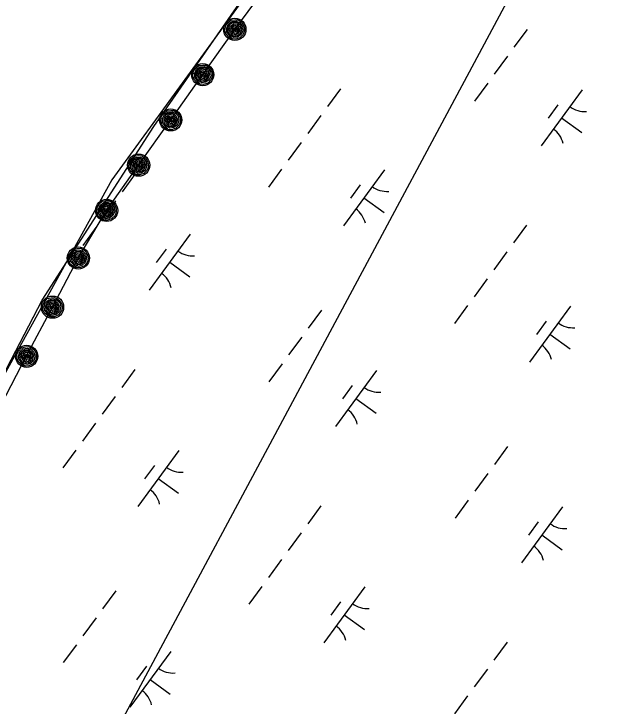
# Model space of a CAD drawing. Extents: x 3905714 to 3926767, y 183354 to 205755.
# Drawn here: x 3920489.6 to 3920926.8, y 196530.8 to 197030 of the extents above; entities that cross this region are included whole.
import ezdxf

# ---------------------------------------------------------------- set-up
doc = ezdxf.new("R2010")
doc.units = 0
for name, color, linetype in [('V-RIVR-EDGE', 7, 'Continuous'), ('V-RRAP-FSHR', 7, 'Continuous'), ('V-TOPO-SHOR', 7, 'Continuous'), ('V-UTIL-LINE', 7, 'Continuous'), ('V-WETL-SWMP', 7, 'Continuous')]:
    doc.layers.add(name, color=color, linetype=linetype)

msp = doc.modelspace()

# ---------------------------------------------------------------- linework, layer by layer
at = {"layer": 'V-RIVR-EDGE'}
msp.add_lwpolyline([(3921996.37, 198807.84), (3921873.11, 198661.97), (3921765.26, 198531.81), (3921689.02, 198401.65), (3921635.1, 198342.15), (3921596.05, 198267.77), (3921538.41, 198187.82), (3921512.38, 198139.47), (3921504.94, 198109.72), (3921462.17, 198065.09), (3921441.72, 198029.76), (3921413.83, 197977.7), (3921358.04, 197938.65), (3921205.57, 197715.52), (3921066.11, 197527.72), (3921054.96, 197492.39), (3920882.03, 197293.43), (3920865.29, 197263.67), (3920763.02, 197189.3), (3920560.34, 196910.38), (3920445.06, 196702.12), (3920407.87, 196622.17), (3920313.04, 196467.83)], dxfattribs=at)
at = {"layer": 'V-RRAP-FSHR'}
for points in [[(3920379.33, 196575.44), (3920401.9, 196608.46), (3920424.47, 196641.49), (3920443.16, 196676.84), (3920461.75, 196712.26), (3920480.35, 196747.67), (3920498.94, 196783.92), (3920517.53, 196818.51), (3920536.11, 196853.93), (3920556.5, 196888.24), (3920579.62, 196920.89), (3920602.74, 196953.53), (3920625.86, 196986.17), (3920648.98, 197018.81), (3920672.97, 197051.45)], [(3920646.75, 197011.84), (3920644.99, 197012.94), (3920642.7, 197015.28), (3920641.84, 197017.72), (3920642.14, 197020.91), (3920643.56, 197023.28), (3920646.09, 197025.43), (3920648.98, 197025.67), (3920651.26, 197025.64), (3920653.66, 197024.12), (3920655.23, 197022.14), (3920655.93, 197019.89), (3920655.97, 197017.67), (3920655.09, 197015.21), (3920652.61, 197012.78), (3920649.6, 197011.76), (3920647.2, 197011.92), (3920644.88, 197014.56), (3920643.14, 197016.97), (3920643.15, 197019.77), (3920644.43, 197022.73), (3920647.01, 197024.45), (3920650.02, 197024.65), (3920652.61, 197023.61), (3920654.52, 197021.18), (3920654.93, 197018.23), (3920653.59, 197015.06), (3920651.01, 197013.3), (3920648.26, 197012.85), (3920645.46, 197014.72), (3920644.24, 197017.2), (3920644.17, 197020.05), (3920645.55, 197022.44), (3920647.87, 197023.7), (3920650.63, 197023.65), (3920653.03, 197021.62), (3920653.92, 197018.92), (3920652.47, 197015.31), (3920650.01, 197013.9), (3920648.1, 197014), (3920645.95, 197016.17), (3920644.96, 197018.88), (3920645.74, 197021.19), (3920648.26, 197022.88), (3920650.6, 197022.49), (3920652.78, 197020.3), (3920652.68, 197017.89), (3920651.4, 197015.82), (3920649.53, 197014.75), (3920647.56, 197015.36), (3920646.55, 197017.07), (3920645.98, 197019.3), (3920647.08, 197021.07), (3920648.88, 197021.84), (3920650.94, 197021.1), (3920651.82, 197019.4), (3920651.61, 197017.64), (3920650.08, 197016.04), (3920648.76, 197015.94), (3920647.48, 197017.48), (3920647.1, 197019.37), (3920647.91, 197020.56), (3920649.47, 197020.63), (3920650.94, 197019.48), (3920650.7, 197017.86), (3920649.66, 197017.02), (3920648.26, 197017.87), (3920648.13, 197019.5), (3920649.29, 197019.72), (3920649.89, 197018.76), (3920649.59, 197017.97), (3920648.94, 197018.78)], [(3920623.63, 196979.2), (3920621.87, 196980.3), (3920619.58, 196982.64), (3920618.72, 196985.07), (3920619.02, 196988.27), (3920620.44, 196990.64), (3920622.97, 196992.79), (3920625.86, 196993.03), (3920628.14, 196993), (3920630.54, 196991.48), (3920632.11, 196989.5), (3920632.81, 196987.25), (3920632.85, 196985.03), (3920631.97, 196982.57), (3920629.49, 196980.13), (3920626.48, 196979.11), (3920624.08, 196979.27), (3920621.76, 196981.92), (3920620.02, 196984.33), (3920620.03, 196987.12), (3920621.31, 196990.09), (3920623.89, 196991.81), (3920626.9, 196992.01), (3920629.49, 196990.96), (3920631.4, 196988.54), (3920631.81, 196985.59), (3920630.47, 196982.42), (3920627.89, 196980.66), (3920625.14, 196980.21), (3920622.34, 196982.08), (3920621.12, 196984.56), (3920621.05, 196987.4), (3920622.43, 196989.8), (3920624.75, 196991.06), (3920627.51, 196991), (3920629.91, 196988.98), (3920630.79, 196986.27), (3920629.35, 196982.67), (3920626.89, 196981.26), (3920624.98, 196981.36), (3920622.83, 196983.53), (3920621.84, 196986.24), (3920622.62, 196988.55), (3920625.14, 196990.24), (3920627.48, 196989.84), (3920629.66, 196987.65), (3920629.56, 196985.25), (3920628.28, 196983.18), (3920626.41, 196982.11), (3920624.44, 196982.71), (3920623.43, 196984.43), (3920622.86, 196986.66), (3920623.96, 196988.43), (3920625.76, 196989.19), (3920627.82, 196988.45), (3920628.7, 196986.76), (3920628.5, 196985), (3920626.96, 196983.4), (3920625.64, 196983.3), (3920624.37, 196984.84), (3920623.98, 196986.73), (3920624.79, 196987.91), (3920626.35, 196987.99), (3920627.82, 196986.84), (3920627.58, 196985.22), (3920626.54, 196984.37), (3920625.14, 196985.23), (3920625.01, 196986.86), (3920626.17, 196987.08), (3920626.77, 196986.11), (3920626.47, 196985.33), (3920625.82, 196986.14)], [(3920600.51, 196946.55), (3920598.75, 196947.66), (3920596.46, 196950), (3920595.6, 196952.43), (3920595.9, 196955.63), (3920597.32, 196957.99), (3920599.85, 196960.15), (3920602.75, 196960.39), (3920605.02, 196960.36), (3920607.42, 196958.84), (3920608.99, 196956.86), (3920609.69, 196954.61), (3920609.74, 196952.39), (3920608.85, 196949.93), (3920606.37, 196947.49), (3920603.36, 196946.47), (3920600.96, 196946.63), (3920598.64, 196949.28), (3920596.91, 196951.69), (3920596.91, 196954.48), (3920598.19, 196957.45), (3920600.77, 196959.17), (3920603.78, 196959.37), (3920606.37, 196958.32), (3920608.28, 196955.9), (3920608.7, 196952.95), (3920607.35, 196949.78), (3920604.77, 196948.02), (3920602.02, 196947.57), (3920599.22, 196949.44), (3920598, 196951.92), (3920597.93, 196954.76), (3920599.31, 196957.16), (3920601.63, 196958.42), (3920604.39, 196958.36), (3920606.79, 196956.34), (3920607.68, 196953.63), (3920606.23, 196950.03), (3920603.77, 196948.62), (3920601.86, 196948.72), (3920599.71, 196950.89), (3920598.72, 196953.59), (3920599.5, 196955.91), (3920602.02, 196957.6), (3920604.36, 196957.2), (3920606.54, 196955.01), (3920606.45, 196952.61), (3920605.16, 196950.54), (3920603.29, 196949.46), (3920601.32, 196950.07), (3920600.31, 196951.79), (3920599.74, 196954.02), (3920600.85, 196955.78), (3920602.65, 196956.55), (3920604.7, 196955.81), (3920605.58, 196954.11), (3920605.38, 196952.36), (3920603.85, 196950.75), (3920602.52, 196950.65), (3920601.25, 196952.2), (3920600.86, 196954.08), (3920601.67, 196955.27), (3920603.23, 196955.35), (3920604.71, 196954.2), (3920604.46, 196952.58), (3920603.43, 196951.73), (3920602.02, 196952.58), (3920601.89, 196954.22), (3920603.05, 196954.44), (3920603.65, 196953.47), (3920603.35, 196952.68), (3920602.7, 196953.5)], [(3920577.39, 196913.91), (3920575.63, 196915.02), (3920573.34, 196917.36), (3920572.48, 196919.79), (3920572.78, 196922.99), (3920574.2, 196925.35), (3920576.73, 196927.5), (3920579.62, 196927.75), (3920581.9, 196927.71), (3920584.3, 196926.19), (3920585.87, 196924.22), (3920586.57, 196921.96), (3920586.62, 196919.75), (3920585.73, 196917.29), (3920583.25, 196914.85), (3920580.24, 196913.83), (3920577.84, 196913.99), (3920575.52, 196916.64), (3920573.79, 196919.05), (3920573.79, 196921.84), (3920575.07, 196924.81), (3920577.65, 196926.53), (3920580.66, 196926.73), (3920583.25, 196925.68), (3920585.16, 196923.26), (3920585.58, 196920.3), (3920584.23, 196917.14), (3920581.65, 196915.37), (3920578.9, 196914.93), (3920576.1, 196916.8), (3920574.88, 196919.28), (3920574.81, 196922.12), (3920576.19, 196924.52), (3920578.52, 196925.77), (3920581.27, 196925.72), (3920583.68, 196923.7), (3920584.56, 196920.99), (3920583.12, 196917.39), (3920580.65, 196915.98), (3920578.74, 196916.07), (3920576.59, 196918.24), (3920575.6, 196920.95), (3920576.38, 196923.27), (3920578.91, 196924.96), (3920581.24, 196924.56), (3920583.42, 196922.37), (3920583.33, 196919.96), (3920582.04, 196917.9), (3920580.17, 196916.82), (3920578.2, 196917.43), (3920577.19, 196919.15), (3920576.62, 196921.38), (3920577.73, 196923.14), (3920579.52, 196923.91), (3920581.58, 196923.17), (3920582.46, 196921.47), (3920582.26, 196919.72), (3920580.73, 196918.11), (3920579.4, 196918.01), (3920578.13, 196919.56), (3920577.74, 196921.44), (3920578.55, 196922.63), (3920580.11, 196922.71), (3920581.59, 196921.55), (3920581.34, 196919.94), (3920580.31, 196919.09), (3920578.9, 196919.94), (3920578.77, 196921.58), (3920579.93, 196921.8), (3920580.53, 196920.83), (3920580.23, 196920.04), (3920579.58, 196920.86)], [(3920554.27, 196881.27), (3920552.51, 196882.38), (3920550.22, 196884.71), (3920549.37, 196887.15), (3920549.66, 196890.35), (3920551.08, 196892.71), (3920553.61, 196894.86), (3920556.51, 196895.11), (3920558.78, 196895.07), (3920561.18, 196893.55), (3920562.75, 196891.58), (3920563.45, 196889.32), (3920563.5, 196887.11), (3920562.62, 196884.65), (3920560.14, 196882.21), (3920557.12, 196881.19), (3920554.72, 196881.35), (3920552.4, 196883.99), (3920550.67, 196886.4), (3920550.67, 196889.2), (3920551.95, 196892.17), (3920554.53, 196893.89), (3920557.54, 196894.08), (3920560.13, 196893.04), (3920562.04, 196890.61), (3920562.46, 196887.66), (3920561.11, 196884.49), (3920558.54, 196882.73), (3920555.78, 196882.28), (3920552.98, 196884.16), (3920551.76, 196886.63), (3920551.7, 196889.48), (3920553.07, 196891.87), (3920555.4, 196893.13), (3920558.15, 196893.08), (3920560.56, 196891.05), (3920561.44, 196888.35), (3920560, 196884.74), (3920557.53, 196883.34), (3920555.62, 196883.43), (3920553.47, 196885.6), (3920552.48, 196888.31), (3920553.26, 196890.63), (3920555.79, 196892.32), (3920558.12, 196891.92), (3920560.3, 196889.73), (3920560.21, 196887.32), (3920558.92, 196885.25), (3920557.05, 196884.18), (3920555.08, 196884.79), (3920554.07, 196886.5), (3920553.5, 196888.74), (3920554.61, 196890.5), (3920556.41, 196891.27), (3920558.46, 196890.53), (3920559.34, 196888.83), (3920559.14, 196887.08), (3920557.61, 196885.47), (3920556.28, 196885.37), (3920555.01, 196886.92), (3920554.62, 196888.8), (3920555.43, 196889.99), (3920556.99, 196890.07), (3920558.47, 196888.91), (3920558.22, 196887.3), (3920557.19, 196886.45), (3920555.78, 196887.3), (3920555.65, 196888.93), (3920556.81, 196889.15), (3920557.42, 196888.19), (3920557.11, 196887.4), (3920556.47, 196888.21)], [(3920534.83, 196846.72), (3920532.94, 196847.58), (3920530.36, 196849.59), (3920529.19, 196851.89), (3920529.05, 196855.1), (3920530.15, 196857.63), (3920532.37, 196860.1), (3920535.21, 196860.73), (3920537.47, 196861), (3920540.05, 196859.81), (3920541.87, 196858.06), (3920542.86, 196855.92), (3920543.2, 196853.73), (3920542.65, 196851.17), (3920540.52, 196848.43), (3920537.66, 196847.02), (3920535.27, 196846.85), (3920532.62, 196849.17), (3920530.58, 196851.33), (3920530.21, 196854.1), (3920531.08, 196857.21), (3920533.42, 196859.26), (3920536.37, 196859.85), (3920539.08, 196859.16), (3920541.29, 196857.01), (3920542.1, 196854.14), (3920541.18, 196850.82), (3920538.86, 196848.73), (3920536.19, 196847.92), (3920533.17, 196849.41), (3920531.63, 196851.7), (3920531.19, 196854.51), (3920532.23, 196857.07), (3920534.37, 196858.62), (3920537.11, 196858.94), (3920539.76, 196857.25), (3920541, 196854.68), (3920540.04, 196850.92), (3920537.79, 196849.2), (3920535.88, 196849.04), (3920533.46, 196850.91), (3920532.12, 196853.46), (3920532.59, 196855.86), (3920534.87, 196857.87), (3920537.23, 196857.78), (3920539.68, 196855.9), (3920539.91, 196853.5), (3920538.91, 196851.28), (3920537.2, 196849.97), (3920535.16, 196850.31), (3920533.94, 196851.88), (3920533.08, 196854.02), (3920533.94, 196855.91), (3920535.62, 196856.91), (3920537.76, 196856.45), (3920538.85, 196854.88), (3920538.88, 196853.12), (3920537.58, 196851.32), (3920536.28, 196851.05), (3920534.81, 196852.41), (3920534.18, 196854.23), (3920534.82, 196855.51), (3920536.36, 196855.8), (3920537.98, 196854.85), (3920537.94, 196853.21), (3920537.03, 196852.24), (3920535.53, 196852.9), (3920535.18, 196854.5), (3920536.3, 196854.87), (3920537.03, 196853.99), (3920536.83, 196853.17), (3920536.08, 196853.89)], [(3920516.24, 196811.3), (3920514.35, 196812.16), (3920511.77, 196814.18), (3920510.6, 196816.48), (3920510.46, 196819.69), (3920511.56, 196822.22), (3920513.78, 196824.69), (3920516.62, 196825.31), (3920518.88, 196825.58), (3920521.46, 196824.39), (3920523.28, 196822.64), (3920524.27, 196820.5), (3920524.61, 196818.31), (3920524.06, 196815.75), (3920521.93, 196813.01), (3920519.07, 196811.6), (3920516.68, 196811.44), (3920514.02, 196813.75), (3920511.99, 196815.91), (3920511.62, 196818.68), (3920512.5, 196821.79), (3920514.83, 196823.84), (3920517.78, 196824.44), (3920520.49, 196823.74), (3920522.7, 196821.59), (3920523.51, 196818.72), (3920522.59, 196815.4), (3920520.27, 196813.32), (3920517.6, 196812.51), (3920514.58, 196813.99), (3920513.04, 196816.29), (3920512.6, 196819.09), (3920513.64, 196821.65), (3920515.78, 196823.21), (3920518.52, 196823.52), (3920521.17, 196821.83), (3920522.4, 196819.27), (3920521.45, 196815.5), (3920519.2, 196813.78), (3920517.29, 196813.62), (3920514.87, 196815.49), (3920513.53, 196818.04), (3920514, 196820.44), (3920516.28, 196822.45), (3920518.64, 196822.36), (3920521.09, 196820.48), (3920521.32, 196818.08), (3920520.32, 196815.87), (3920518.61, 196814.55), (3920516.57, 196814.89), (3920515.35, 196816.46), (3920514.49, 196818.6), (3920515.35, 196820.49), (3920517.03, 196821.49), (3920519.17, 196821.03), (3920520.26, 196819.47), (3920520.29, 196817.7), (3920518.99, 196815.91), (3920517.69, 196815.63), (3920516.22, 196816.99), (3920515.59, 196818.81), (3920516.23, 196820.1), (3920517.77, 196820.38), (3920519.39, 196819.43), (3920519.35, 196817.8), (3920518.44, 196816.82), (3920516.94, 196817.48), (3920516.59, 196819.08), (3920517.71, 196819.45), (3920518.44, 196818.57), (3920518.24, 196817.75), (3920517.49, 196818.47)], [(3920497.65, 196775.88), (3920495.76, 196776.74), (3920493.18, 196778.76), (3920492.01, 196781.06), (3920491.87, 196784.27), (3920492.97, 196786.8), (3920495.19, 196789.27), (3920498.03, 196789.89), (3920500.29, 196790.16), (3920502.87, 196788.97), (3920504.69, 196787.22), (3920505.68, 196785.08), (3920506.02, 196782.89), (3920505.47, 196780.34), (3920503.34, 196777.59), (3920500.48, 196776.18), (3920498.08, 196776.02), (3920495.44, 196778.33), (3920493.4, 196780.5), (3920493.03, 196783.26), (3920493.91, 196786.38), (3920496.23, 196788.42), (3920499.19, 196789.02), (3920501.9, 196788.32), (3920504.11, 196786.17), (3920504.92, 196783.3), (3920504, 196779.99), (3920501.68, 196777.9), (3920499.01, 196777.09), (3920495.99, 196778.57), (3920494.45, 196780.87), (3920494.01, 196783.68), (3920495.05, 196786.23), (3920497.19, 196787.79), (3920499.93, 196788.1), (3920502.58, 196786.41), (3920503.81, 196783.85), (3920502.86, 196780.09), (3920500.6, 196778.36), (3920498.7, 196778.21), (3920496.28, 196780.07), (3920494.94, 196782.62), (3920495.41, 196785.02), (3920497.69, 196787.03), (3920500.05, 196786.95), (3920502.5, 196785.07), (3920502.73, 196782.67), (3920501.73, 196780.45), (3920500.02, 196779.14), (3920497.98, 196779.48), (3920496.76, 196781.04), (3920495.9, 196783.18), (3920496.76, 196785.08), (3920498.44, 196786.08), (3920500.58, 196785.61), (3920501.67, 196784.05), (3920501.7, 196782.28), (3920500.4, 196780.49), (3920499.1, 196780.21), (3920497.63, 196781.58), (3920497, 196783.4), (3920497.64, 196784.68), (3920499.18, 196784.96), (3920500.79, 196784.01), (3920500.76, 196782.38), (3920499.85, 196781.4), (3920498.35, 196782.06), (3920498, 196783.66), (3920499.12, 196784.03), (3920499.85, 196783.16), (3920499.65, 196782.33), (3920498.9, 196783.06)]]:
    msp.add_lwpolyline(points, dxfattribs=at)
for centre in [(3920648.98, 197018.81), (3920625.86, 196986.17), (3920602.74, 196953.53), (3920579.62, 196920.89), (3920556.5, 196888.24), (3920536.12, 196853.93), (3920517.53, 196818.51), (3920498.94, 196783.09)]:
    msp.add_circle(centre, 8, dxfattribs=at)
at = {"layer": 'V-TOPO-SHOR'}
msp.add_lwpolyline([(3920283.48, 196434.74), (3920369.31, 196563.32), (3920442.98, 196694.93), (3920510.16, 196823.59), (3920590.67, 196948.7), (3920668.28, 197060.86), (3920753.41, 197174.56), (3920757.7, 197178.69), (3920762.38, 197183.59), (3920771.74, 197192.37), (3920782.27, 197203.21), (3920808.52, 197226.43), (3920845.03, 197255.84), (3920866.99, 197275.07), (3920876.09, 197283.97), (3920883.37, 197291.72), (3920890, 197298.82), (3920894.95, 197304.5), (3920902.5, 197313.28), (3920909.79, 197323.23), (3920918.25, 197334.6), (3920930.22, 197350.75)], dxfattribs=at)
at = {"layer": 'V-UTIL-LINE'}
msp.add_lwpolyline([(3922094.67, 198742.56), (3921080.02, 197477.61), (3915734.79, 187496.67)], dxfattribs=at)
at = {"layer": 'V-WETL-SWMP'}
for p, q in [((3920590.67, 196948.7), (3920668.28, 197060.86)), ((3920859.71, 197018.76), (3920850.25, 197005.86)), ((3920845.52, 196999.4), (3920836.07, 196986.5)), ((3920618.04, 196988.27), (3920622.37, 196985.1)), ((3920831.34, 196980.04), (3920821.88, 196967.14)), ((3920725.18, 196976), (3920715.72, 196963.1)), ((3920899.35, 196975.21), (3920869.8, 196934.88)), ((3920881.89, 196964.44), (3920874.8, 196954.76)), ((3920710.99, 196956.64), (3920701.54, 196943.74)), ((3920884.57, 196955.04), (3920899.09, 196944.41)), ((3920510.16, 196823.59), (3920590.67, 196948.7)), ((3920696.81, 196937.28), (3920687.35, 196924.38)), ((3920577.21, 196914.63), (3920567.76, 196901.73)), ((3920682.62, 196917.92), (3920673.17, 196905.02)), ((3920756.81, 196917.6), (3920727.26, 196877.26)), ((3920739.36, 196906.83), (3920732.26, 196897.15)), ((3920563.03, 196895.27), (3920553.57, 196882.37)), ((3920742.03, 196897.43), (3920756.55, 196886.79)), ((3920548.85, 196875.91), (3920539.39, 196863.01)), ((3920859.36, 196877.7), (3920849.9, 196864.79)), ((3920616.85, 196871.08), (3920587.3, 196830.75)), ((3920599.4, 196860.31), (3920592.31, 196850.63)), ((3920845.17, 196858.34), (3920835.72, 196845.43)), ((3920602.08, 196850.91), (3920616.6, 196840.28)), ((3920830.99, 196838.98), (3920821.53, 196826.07)), ((3920442.98, 196694.93), (3920510.16, 196823.59)), ((3920816.8, 196819.62), (3920807.35, 196806.71)), ((3920890.99, 196819.29), (3920861.44, 196778.96)), ((3920711.39, 196816.33), (3920701.94, 196803.42)), ((3920873.53, 196808.52), (3920866.44, 196798.84)), ((3920876.21, 196799.12), (3920890.73, 196788.48)), ((3920697.21, 196796.97), (3920687.75, 196784.06)), ((3920576.86, 196773.57), (3920567.41, 196760.66)), ((3920683.02, 196777.61), (3920673.57, 196764.7)), ((3920751.03, 196772.77), (3920721.48, 196732.44)), ((3920733.58, 196762.01), (3920726.49, 196752.33)), ((3920562.68, 196754.21), (3920553.22, 196741.3)), ((3920736.26, 196752.61), (3920750.78, 196741.97)), ((3920548.49, 196734.85), (3920539.04, 196721.94)), ((3920534.31, 196715.49), (3920524.85, 196702.58)), ((3920608.49, 196715.16), (3920578.94, 196674.83)), ((3920845.57, 196718.02), (3920836.12, 196705.11)), ((3920591.04, 196704.39), (3920583.95, 196694.71)), ((3920831.39, 196698.66), (3920821.93, 196685.75)), ((3920593.72, 196694.99), (3920608.24, 196684.35)), ((3920817.2, 196679.3), (3920807.75, 196666.39)), ((3920711.04, 196675.26), (3920701.59, 196662.35)), ((3920885.21, 196674.47), (3920855.66, 196634.14)), ((3920867.76, 196663.7), (3920860.67, 196654.02)), ((3920696.86, 196655.9), (3920687.4, 196642.99)), ((3920870.44, 196654.3), (3920884.96, 196643.66)), ((3920682.67, 196636.54), (3920673.22, 196623.63)), ((3920563.08, 196613.89), (3920553.62, 196600.98)), ((3920668.49, 196617.18), (3920659.03, 196604.27)), ((3920742.67, 196616.85), (3920713.12, 196576.52)), ((3920725.22, 196606.09), (3920718.13, 196596.41)), ((3920548.89, 196594.53), (3920539.44, 196581.62)), ((3920727.9, 196596.69), (3920742.42, 196586.05)), ((3920534.71, 196575.17), (3920525.25, 196562.26)), ((3920845.22, 196576.96), (3920835.77, 196564.05)), ((3920602.72, 196570.34), (3920573.17, 196530)), ((3920585.27, 196559.57), (3920578.17, 196549.89)), ((3920831.04, 196557.6), (3920821.58, 196544.69)), ((3920587.94, 196550.17), (3920602.46, 196539.53)), ((3920816.85, 196538.23), (3920807.4, 196525.33))]:
    msp.add_line(p, q, dxfattribs=at)
for centre, start, end in [((3920901.09, 196977.19), 233, 274.5436), ((3920868.44, 196932.62), 13, 54.5436), ((3920758.55, 196919.57), 233, 274.5436), ((3920725.9, 196875.01), 13, 54.5436), ((3920618.59, 196873.05), 233, 274.5436), ((3920585.95, 196828.49), 13, 54.5436), ((3920892.73, 196821.26), 233, 274.5436), ((3920860.08, 196776.7), 13, 54.5436), ((3920752.77, 196774.75), 233, 274.5436), ((3920720.13, 196730.19), 13, 54.5436), ((3920610.23, 196717.13), 233, 274.5436), ((3920577.59, 196672.57), 13, 54.5436), ((3920886.95, 196676.44), 233, 274.5436), ((3920854.3, 196631.88), 13, 54.5436), ((3920744.41, 196618.83), 233, 274.5436), ((3920711.77, 196574.26), 13, 54.5436), ((3920604.46, 196572.31), 233, 274.5436), ((3920571.81, 196527.75), 13, 54.5436)]:
    msp.add_arc(centre, 17.62, start, end, dxfattribs=at)

doc.saveas('drawing.dxf')
